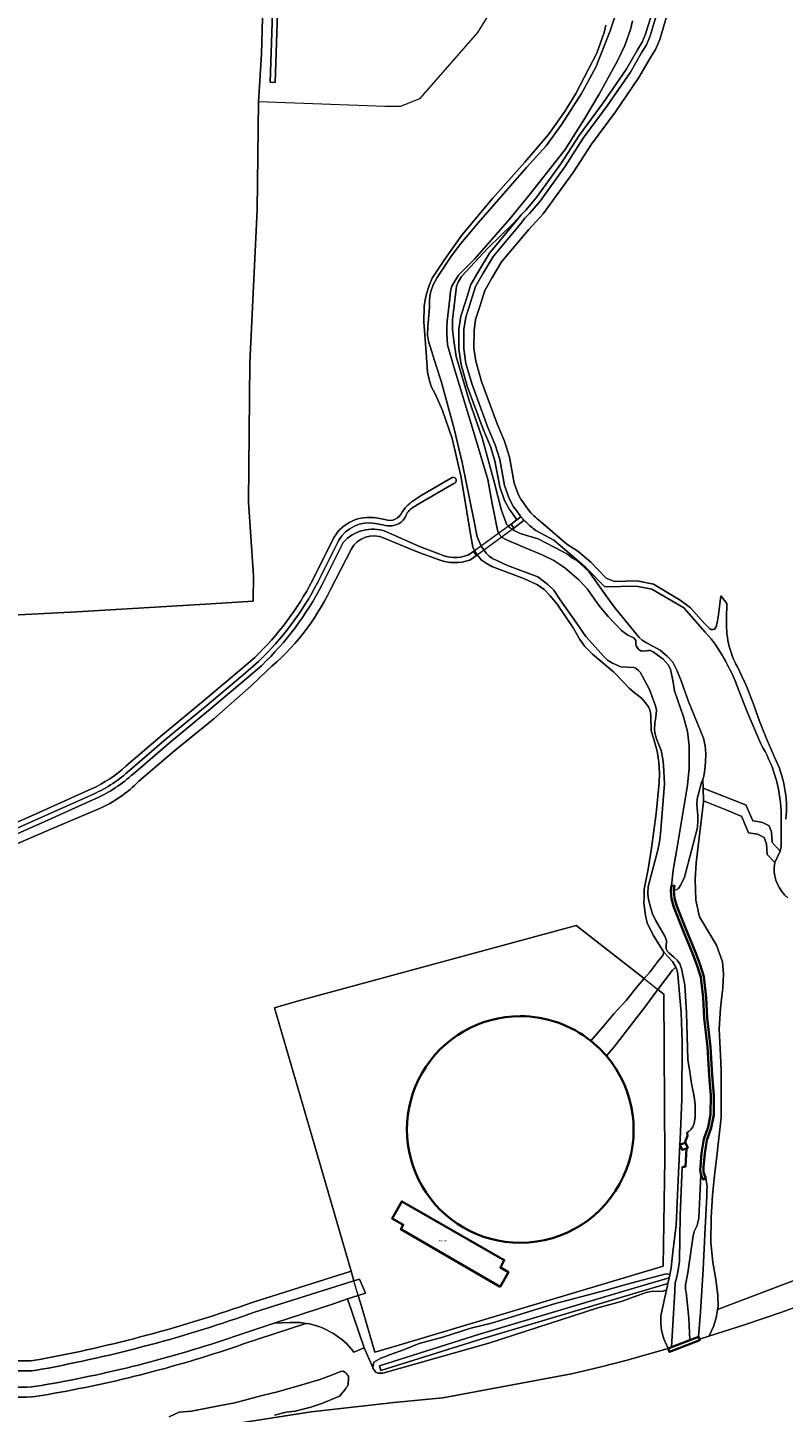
# Model space of a CAD drawing. Header units: metres. Extents: x 197700 to 204338, y 317132 to 325229.
# Tile 470 of 656: x 201808 to 201959, y 318918 to 319194. Entities that reach past the tile are written whole.
import ezdxf
from ezdxf.enums import TextEntityAlignment as Align

# ---------------------------------------------------------------- set-up
doc = ezdxf.new("R2010")
doc.units = ezdxf.units.M
for name, color, linetype, lineweight in [('B-WE-GK-KADEMUUR-G', 150, 'Continuous', 35), ('B-WE-GK-KADEMUUR-GV', 150, 'Continuous', 35), ('B-WE-GR-BOS_LOOF-GV', 40, 'Continuous', 13), ('B-WE-GR-BOUWLAND-GV', 80, 'Continuous', 13), ('B-WE-GR-GRAS-GV', 60, 'Continuous', 13), ('B-WE-IE-TERREINAFSCHEIDING_KUNSTMATIG_HEKWERK-G', 20, 'IE-TERREINAFSCHEIDING-KUNSTMATIG', 18), ('B-WE-KW-KUNSTWERK_DEK-GV', 170, 'Continuous', 18), ('B-WE-OG-BEBOUWING-GV', 7, 'Continuous', 35), ('B-WE-OG-BEBOUWING-T18', 10, 'Continuous', 18), ('B-WE-OG-BEBOUWING_BASSIN-GV', 7, 'Continuous', 35), ('B-WE-OG-TERREIN_CULTUURSCHEIDING-GV', 7, 'Continuous', 18), ('B-WE-OG-WATER-GV', 130, 'Continuous', 18), ('B-WE-OG-WATER_GREPPEL-GV', 160, 'Continuous', 18), ('B-WE-OG-WATER_SLOOT-GV', 120, 'Continuous', 18), ('B-WE-VH-ONVERHARD-GV', 252, 'Continuous', 18), ('B-WE-VH-VERHARDING_ASFALT-GV', 252, 'Continuous', 18), ('B-WE-VH-VERHARDING_FUNDERING_ZAND-GV', 7, 'Continuous', 18), ('B-WE-VH-VERHARDING_OPEN-GV', 252, 'Continuous', 18)]:
    doc.layers.add(name, color=color, linetype=linetype, lineweight=lineweight)
doc.styles.add('NLCS-ISO-M200-T18', font='NLCS-ISO.ttf', dxfattribs={"height": 0.36})
doc.linetypes.add('IE-TERREINAFSCHEIDING-KUNSTMATIG', pattern='A,4,[82,NLCS.SHX,S=0.75,R=90,X=0,Y=0],4,-2', length=10)

msp = doc.modelspace()

# ---------------------------------------------------------------- linework, layer by layer
at = {"layer": 'B-WE-GK-KADEMUUR-G'}
for points in [[(201938.489, 318966.667), (201939.17, 318966.785), (201939.412, 318970.393), (201939.635, 318970.514), (201939.206, 318971.533), (201939.147, 318971.673), (201939.584, 318972.921), (201939.498, 318973.553)], [(201939.412, 318970.393), (201938.541, 318970.103), (201938.076, 318971.183), (201939.206, 318971.533)]]:
    msp.add_lwpolyline(points, dxfattribs=at)
at = {"layer": 'B-WE-GK-KADEMUUR-GV'}
for points in [[(201943.228, 318964.514), (201943.011, 318964.931), (201942.868, 318965.334), (201942.782, 318965.753), (201942.756, 318966.181), (201942.794, 318966.651), (201943.01, 318969.4), (201943.451, 318972.069), (201944.276, 318974.466), (201944.804, 318977.062), (201944.815, 318981.021), (201944.51, 318984.895), (201944.161, 318990.65), (201943.508, 318996.383), (201943.314, 319000.48), (201942.831, 319004.635), (201942.002, 319007.185), (201941.097, 319009.632), (201939.232, 319014.146), (201937.438, 319018.639), (201937.014, 319020.227), (201936.872, 319021.829), (201936.992, 319022.674), (201936.376, 319022.762), (201936.246, 319021.846), (201936.399, 319020.118), (201936.847, 319018.443), (201938.656, 319013.912), (201940.518, 319009.406), (201941.414, 319006.981), (201942.22, 319004.502), (201942.694, 319000.429), (201942.888, 318996.333), (201943.541, 318990.596), (201943.889, 318984.851), (201944.193, 318980.998), (201944.182, 318977.125), (201943.674, 318974.63), (201943.228, 318973.332), (201942.846, 318972.222), (201942.392, 318969.475), (201942.174, 318966.7), (201942.133, 318966.187), (201942.164, 318965.672), (201942.264, 318965.181), (201942.267, 318965.167), (201942.439, 318964.682), (201942.677, 318964.226)], [(201941.943, 318932.414), (201941.762, 318932.884), (201940.036, 318932.218), (201936.362, 318930.801), (201935.713, 318930.55), (201935.725, 318930.52), (201935.974, 318929.874), (201942.023, 318932.208)]]:
    msp.add_lwpolyline(points, close=True, dxfattribs=at)
at = {"layer": 'B-WE-GR-BOS_LOOF-GV'}
for points in [[(201856.518, 319182.76), (201857.828, 319222.337), (201859.395, 319264.612), (201859.681, 319282.803), (201859.297, 319286.308), (201860.291, 319286.416), (201860.681, 319282.849), (201860.395, 319264.586), (201858.828, 319222.301), (201857.518, 319182.726)], [(201902.2, 319102.145), (201901.248, 319107.367), (201900.35, 319110.201), (201898.905, 319113.642), (201895.739, 319122.211), (201894.512, 319126.541), (201894.041, 319129.552), (201894.093, 319133.545), (201894.45, 319136.179), (201895.438, 319139.211), (201896.466, 319142.479), (201898.038, 319145.219), (201900.137, 319148.72), (201905.61, 319155.253), (201906.456, 319156.32), (201904.935, 319154.694), (201899.828, 319149.696), (201894.573, 319144.049), (201893.91, 319142.954), (201893.607, 319142.135), (201893.463, 319140.994), (201892.791, 319135.457), (201892.811, 319133.462), (201893.052, 319131.314), (201893.562, 319128.133), (201896.069, 319119.53), (201898.721, 319111.914), (201901.099, 319103.155), (201902.541, 319097.444), (201903.152, 319095.844), (201903.578, 319094.734), (201903.948, 319094.31), (201904.492, 319094.701), (201905.633, 319095.586), (201904.723, 319096.876), (201904.125, 319097.664), (201903.139, 319099.462)], [(201945.332, 319010.843), (201941.973, 319016.52), (201941.245, 319019.831), (201941.076, 319023.968), (201941.298, 319027.253), (201942.794, 319039.406), (201942.786, 319039.606), (201942.69, 319042.136), (201942.623, 319043.893), (201942.396, 319043.262), (201941.508, 319040.015), (201941.454, 319038.991), (201941.487, 319038.175), (201941.644, 319036.713), (201941.655, 319035.638), (201941.59, 319034.342), (201940.365, 319029.758), (201938.962, 319024.429), (201938.262, 319022.87), (201937.785, 319022.15), (201937.335, 319021.904), (201936.872, 319021.829), (201937.014, 319020.227), (201937.438, 319018.639), (201939.232, 319014.146), (201941.097, 319009.632), (201942.002, 319007.185), (201942.831, 319004.635), (201943.314, 319000.48), (201943.508, 318996.383), (201944.161, 318990.65), (201944.51, 318984.895), (201944.815, 318981.021), (201944.804, 318977.062), (201944.276, 318974.466), (201943.451, 318972.069), (201943.01, 318969.4), (201942.794, 318966.651), (201942.756, 318966.181), (201942.782, 318965.753), (201942.868, 318965.334), (201943.011, 318964.931), (201943.228, 318964.514), (201943.485, 318962.742), (201943.453, 318961.925), (201943.453, 318960.898), (201943.122, 318954.578), (201942.709, 318946.343), (201942.158, 318937.794), (201941.762, 318932.884), (201941.943, 318932.414), (201943.856, 318933.024), (201943.885, 318933.077), (201944.742, 318934.947), (201945.258, 318936.643), (201945.563, 318938.284), (201945.678, 318938.9), (201945.621, 318941.188), (201945.206, 318944.285), (201944.638, 318947.738), (201944.24, 318951.673), (201944.303, 318956.635), (201944.545, 318961.072), (201944.932, 318965), (201945.41, 318968.828), (201946.251, 318976.525), (201946.27, 318985.975), (201946.268, 318986.032), (201946.164, 318988.924), (201945.885, 318994.203), (201946.135, 318998.353), (201946.413, 319000.723), (201946.599, 319002.312), (201946.769, 319005.124), (201946.524, 319007.545)]]:
    msp.add_lwpolyline(points, close=True, dxfattribs=at)
for points in [[(201855.524, 319214.957), (201854.767, 319188.333), (201854.222, 319178.845), (201853.907, 319157.303), (201852.452, 319126.876), (201852.187, 319099.094), (201853.197, 319084.457), (201853.103, 319079.365), (201843.673, 319078.799), (201818.023, 319077.291), (201803.878, 319076.536), (201791.43, 319075.876), (201785.301, 319074.273), (201779.406, 319070.806), (201784.769, 319065.915), (201787.383, 319060.688), (201792.366, 319045.201), (201791.878, 319042.327), (201789.662, 319040.825), (201748.761, 319026.283), (201747.173, 319025.718)], [(201932.59, 319196.832), (201931.241, 319192.307), (201930.528, 319190.701), (201929.608, 319189.219), (201927.356, 319185.288), (201922.784, 319178.625), (201918.015, 319172.153), (201914.353, 319166.483), (201909.445, 319159.699), (201907.37, 319157.296), (201906.456, 319156.32), (201905.61, 319155.253), (201900.137, 319148.72), (201898.038, 319145.219), (201896.466, 319142.479), (201895.438, 319139.211), (201894.45, 319136.179), (201894.093, 319133.545), (201894.041, 319129.552), (201894.512, 319126.541), (201895.739, 319122.211), (201898.905, 319113.642), (201900.35, 319110.201), (201901.248, 319107.367)], [(201901.248, 319107.367), (201902.2, 319102.145), (201903.139, 319099.462), (201904.125, 319097.664), (201904.723, 319096.876), (201905.633, 319095.586), (201906.436, 319096.21), (201905.53, 319097.467), (201904.966, 319098.21), (201904.056, 319099.87), (201903.17, 319102.401), (201902.22, 319107.609), (201901.29, 319110.546), (201899.835, 319114.009), (201896.691, 319122.521), (201895.491, 319126.755), (201895.042, 319129.623), (201895.092, 319133.471), (201895.429, 319135.955), (201896.39, 319138.906), (201897.387, 319142.075), (201898.901, 319144.713), (201900.954, 319148.138), (201906.385, 319154.621), (201907.214, 319155.666), (201908.114, 319156.627), (201910.23, 319159.078), (201915.179, 319165.918), (201918.838, 319171.585), (201923.599, 319178.045), (201928.204, 319184.756), (201930.467, 319188.707), (201931.414, 319190.232), (201932.181, 319191.96), (201933.573, 319196.63)], [(201935.54, 319196.226), (201934.061, 319191.266), (201933.186, 319189.295), (201932.185, 319187.682), (201929.899, 319183.691), (201925.229, 319176.886), (201920.485, 319170.448), (201916.83, 319164.789), (201910.844, 319156.515), (201907.982, 319153.413), (201902.588, 319146.975), (201900.626, 319143.701), (201899.23, 319141.268), (201898.295, 319138.296), (201897.386, 319135.507), (201897.09, 319133.323), (201897.044, 319129.766), (201897.448, 319127.184), (201898.594, 319123.141), (201901.696, 319114.743), (201903.169, 319111.237), (201904.165, 319108.092), (201905.109, 319102.914), (201905.889, 319100.687), (201906.434, 319099.693), (201907.85, 319097.637)], [(201895.831, 319088.54), (201896.987, 319089.3), (201897.176, 319089.436), (201896.878, 319090.17), (201896.235, 319093.549), (201895.154, 319100.424), (201894.46, 319104.378), (201892.706, 319111.798), (201890.833, 319117.353), (201889.408, 319120.563), (201888.622, 319122.017), (201888.242, 319123.28), (201887.856, 319124.992), (201887.53, 319128.938), (201887.114, 319135.002), (201887.152, 319138.134), (201887.363, 319139.407), (201887.616, 319140.607), (201888.13, 319142.247), (201888.737, 319143.715), (201891.256, 319147.54), (201894.653, 319152.259), (201900.764, 319159.618), (201907.176, 319166.808), (201911.888, 319172.335), (201915.136, 319176.938), (201917.323, 319180.528), (201921.54, 319188.526), (201922.985, 319192.627), (201923.339, 319194.093)], [(201885.373, 319099.618), (201886.591, 319100.457), (201892.763, 319104.046)], [(201893.066, 319102.84), (201885.613, 319098.48)], [(201877.623, 319095.969), (201879.326, 319095.652)], [(201878.94, 319094.622), (201877.434, 319094.885)], [(201879.562, 319093.257), (201886.208, 319090.296), (201890.267, 319088.762)], [(201907.05, 319095.522), (201905.007, 319093.936), (201904.699, 319093.71), (201905.206, 319093.396)], [(201905.206, 319093.396), (201905.34, 319093.313), (201906.171, 319092.968), (201906.498, 319092.832), (201909.889, 319091.777), (201914.57, 319089.322), (201915.716, 319088.724), (201916.688, 319087.977), (201917.586, 319087.427), (201919.926, 319085.282), (201924.024, 319079.532), (201925.153, 319077.989), (201926.7, 319076.139), (201929.986, 319072.176), (201930.541, 319071.62), (201931.41, 319071.069), (201934.117, 319069.609), (201935.607, 319068.356), (201936.633, 319067.241), (201937.392, 319065.808), (201938.246, 319063.726), (201938.805, 319062.177), (201939.81, 319059.393), (201942.763, 319052.125), (201943.089, 319050.587), (201943.26, 319048.995), (201943.134, 319047.31), (201943.019, 319045.845), (201942.85, 319044.523), (201942.623, 319043.893), (201942.69, 319042.136), (201948.918, 319039.71), (201950.786, 319038.982), (201951.203, 319038.819), (201952.553, 319035.65), (201953.535, 319035.474), (201954.517, 319035.298), (201955.852, 319034.651), (201956.309, 319033.39), (201956.446, 319031.461), (201956.457, 319031.303), (201958.005, 319029.626), (201958.24, 319030.538), (201958.226, 319031.911), (201958.21, 319037.502)], [(201944.316, 319071.88), (201943.117, 319073.24), (201938.827, 319078.039), (201932.458, 319081.814), (201929.445, 319082.396), (201923.132, 319082.224), (201919.346, 319086.123), (201916.904, 319088.202), (201912.96, 319091.54), (201909.4, 319093.47)], [(201910.313, 319095.28), (201915.532, 319090.75), (201917.749, 319089.352), (201920.321, 319087.163), (201923.394, 319083.998), (201925.031, 319083.288), (201929.528, 319083.411), (201932.804, 319082.778), (201938.152, 319079.565), (201940.16, 319078.065), (201942.98, 319074.931), (201944.031, 319073.86)], [(201864.941, 319083.53), (201869.213, 319092.071)], [(201870.162, 319091.515), (201865.925, 319083.037)], [(201866.82, 319082.59), (201871.057, 319091.068)], [(201889.977, 319087.671), (201885.768, 319089.218), (201879.178, 319091.973)], [(201852.926, 318939.702), (201872.633, 318945.943), (201864.79, 318972.898), (201857.377, 318998.371), (201862.178, 318999.768), (201917.409, 319014.77), (201930.94, 319004.212), (201932.054, 319005.496), (201933.846, 319007.856), (201934.669, 319008.828), (201934.854, 319009.488), (201932.653, 319012.978), (201931.571, 319015.338), (201931.198, 319016.805), (201930.878, 319019.315), (201930.927, 319020.487), (201930.981, 319022.007), (201931.77, 319026.033), (201932.398, 319030.196), (201933.366, 319037.125), (201933.94, 319043.233), (201934.025, 319045.122), (201933.9, 319047.297), (201933.545, 319049.493), (201932.817, 319052.099), (201932.365, 319053.557), (201932.301, 319056.585), (201932.119, 319057.516), (201931.846, 319058.365), (201931.17, 319059.199), (201930.506, 319060.01), (201929.786, 319060.59), (201929.044, 319061.158), (201927.975, 319062.092), (201926.941, 319063.095), (201924.835, 319065.297), (201920.667, 319068.86), (201919.167, 319070.377), (201918.129, 319071.76), (201916.839, 319074.084), (201913.616, 319078.785), (201912.241, 319080.441), (201911.066, 319081.696), (201909.709, 319082.673), (201907.142, 319083.811), (201900.646, 319086.315), (201899.534, 319086.984), (201898.526, 319087.63), (201898.356, 319087.843), (201897.745, 319088.606), (201897.58, 319088.485), (201896.264, 319087.581)], [(201872.655, 319089.708), (201868.507, 319081.698)], [(201945.339, 319074.646), (201945.489, 319075.13), (201945.709, 319076.183), (201946.196, 319080.431), (201947.392, 319078.95), (201947.373, 319075.945)], [(201827.867, 319046.571), (201835.105, 319052.796), (201842.862, 319059.208), (201850.345, 319065.494), (201853.431, 319068.166)], [(201854.18, 319067.361), (201854.165, 319067.346), (201851.059, 319064.657), (201843.566, 319058.363), (201835.814, 319051.955), (201828.612, 319045.761)], [(201829.289, 319045.025), (201836.459, 319051.19), (201844.206, 319057.595), (201851.708, 319063.896), (201854.836, 319066.604)], [(201855.887, 319065.611), (201852.726, 319062.504), (201845.317, 319055.954), (201837.512, 319049.661), (201830.391, 319043.56)], [(201949.525, 319066.306), (201951.303, 319062.448), (201952.746, 319058.897), (201953.923, 319055.523), (201955.21, 319052.143), (201956.914, 319048.332)], [(201954.151, 319050.972), (201951.456, 319057.359), (201949.353, 319062.778)], [(201776.585, 319021.057), (201776.65, 319021.09), (201784.925, 319025.639), (201793.475, 319029.459), (201800.89, 319033.021), (201810.773, 319037.455), (201820.932, 319041.987)], [(201821.381, 319040.982), (201811.223, 319036.451), (201801.354, 319032.023), (201793.937, 319028.46), (201785.416, 319024.653), (201777.115, 319020.092)], [(201777.597, 319019.216), (201785.861, 319023.757), (201794.358, 319027.553), (201801.775, 319031.116), (201811.631, 319035.538), (201821.788, 319040.069)], [(201822.422, 319038.055), (201812.366, 319033.79), (201802.353, 319029.447), (201795.008, 319026.399), (201786.677, 319022.134), (201778.329, 319017.799)], [(201956.831, 319026.332), (201956.961, 319027.319), (201955.452, 319028.956), (201955.3, 319031.047), (201954.843, 319032.308), (201953.508, 319032.955), (201951.741, 319033.272), (201951.276, 319034.364), (201950.35, 319036.538), (201950.058, 319036.656), (201948.199, 319037.41), (201947.055, 319037.874), (201942.786, 319039.606), (201942.794, 319039.406), (201941.298, 319027.253), (201941.076, 319023.968), (201941.245, 319019.831), (201941.973, 319016.52)], [(201941.973, 319016.52), (201945.332, 319010.843), (201946.524, 319007.545), (201946.769, 319005.124), (201946.599, 319002.312), (201946.413, 319000.723), (201946.135, 318998.353), (201945.885, 318994.203), (201946.164, 318988.924), (201946.268, 318986.032), (201946.27, 318985.975), (201946.251, 318976.525), (201945.41, 318968.828), (201944.932, 318965), (201944.545, 318961.072), (201944.303, 318956.635), (201944.24, 318951.673), (201944.638, 318947.738), (201945.206, 318944.285), (201945.621, 318941.188), (201945.678, 318938.9), (201945.563, 318938.284), (201950.824, 318940.286), (201974.085, 318949.138)], [(201974.085, 318949.138), (201950.824, 318940.286), (201945.563, 318938.284), (201945.258, 318936.643), (201944.742, 318934.947), (201943.885, 318933.077), (201943.856, 318933.024), (201950.913, 318935.251), (201958.339, 318937.811), (201964.885, 318940.198)], [(201878.774, 318919.51), (201880.043, 318919.653), (201880.496, 318919.699), (201888.763, 318920.512), (201890.868, 318920.719), (201916.494, 318925.482), (201922.118, 318926.816), (201927.854, 318928.284), (201928.244, 318928.395), (201931.279, 318929.257), (201935.725, 318930.52), (201935.713, 318930.55), (201934.876, 318932.437), (201934.406, 318934.104), (201934.262, 318935.605), (201934.287, 318937.017), (201935.392, 318942.251), (201935.052, 318942.086), (201934.679, 318941.993), (201934.192, 318941.876), (201932.7, 318941.953), (201931.323, 318941.685), (201926.379, 318939.922), (201921.762, 318938.623), (201900.036, 318931.611), (201878.928, 318925.623), (201878.476, 318925.638), (201878.083, 318925.639), (201877.602, 318925.768), (201877.188, 318926.247), (201877.133, 318926.332), (201876.935, 318926.638), (201876.95, 318926.744), (201875.192, 318930.7), (201873.172, 318929.824)], [(201964.885, 318940.198), (201958.339, 318937.811), (201950.913, 318935.251), (201943.856, 318933.024), (201941.943, 318932.414), (201942.023, 318932.208), (201935.974, 318929.874), (201935.725, 318930.52), (201931.279, 318929.257), (201928.244, 318928.395), (201927.854, 318928.284), (201922.118, 318926.816), (201916.494, 318925.482), (201890.868, 318920.719), (201888.763, 318920.512), (201880.496, 318919.699), (201880.043, 318919.653), (201878.774, 318919.51), (201864.664, 318917.914), (201849.433, 318915.562)], [(201863.635, 318935.554), (201851.203, 318931.442)], [(201836.384, 318916.936), (201838.407, 318917.837), (201840.846, 318918.07), (201846.598, 318919.16), (201849.447, 318919.701), (201854.947, 318921.16), (201858.003, 318921.881), (201863.299, 318923.441), (201866.423, 318924.384), (201868.906, 318925.293), (201870.542, 318925.974), (201871.067, 318925.995), (201871.358, 318925.8), (201871.551, 318925.653), (201871.791, 318925.466), (201871.861, 318925.312), (201871.97, 318925.149), (201872.099, 318924.967), (201872.113, 318924.785), (201872.021, 318923.392), (201871.92, 318923.072), (201871.682, 318922.809), (201871.541, 318922.567), (201871.451, 318922.36), (201870.302, 318921.023), (201866.809, 318919.608), (201864.626, 318918.883), (201863.262, 318918.525), (201861.475, 318918.068), (201859.677, 318917.876), (201857.368, 318917.279)], [(201849.433, 318915.562), (201864.664, 318917.914), (201878.774, 318919.51)]]:
    msp.add_lwpolyline(points, dxfattribs=at)
for points in [[(201892.763, 319104.046, -1.036087), (201893.066, 319102.84)], [(201882.844, 319097.25, -0.1210912), (201885.373, 319099.618)], [(201869.213, 319092.071, -0.3132508), (201877.623, 319095.969)], [(201879.326, 319095.652, 0.4139828), (201882.844, 319097.25)], [(201883.756, 319096.982, -0.1489443), (201882.583, 319095.143)], [(201885.613, 319098.48, 0.0922888), (201883.756, 319096.982)], [(201907.85, 319097.637, 0.060137), (201910.313, 319095.28)], [(201877.434, 319094.885, 0.3133949), (201870.162, 319091.515)], [(201871.057, 319091.068, -0.3134328), (201879.562, 319093.257)], [(201882.583, 319095.143, -0.2557071), (201878.94, 319094.622)], [(201907.435, 319095.128, -0.0089109), (201907.05, 319095.522)], [(201909.4, 319093.47, -0.0398994), (201907.435, 319095.128)], [(201879.178, 319091.973, 0.3910518), (201872.655, 319089.708)], [(201896.264, 319087.581, -0.1791109), (201889.977, 319087.671)], [(201890.267, 319088.762, 0.194858), (201895.831, 319088.54)], [(201853.431, 319068.166, 0.0813452), (201864.941, 319083.53)], [(201865.925, 319083.037, -0.0815814), (201854.18, 319067.361)], [(201854.836, 319066.604, 0.081785), (201866.82, 319082.59)], [(201868.507, 319081.698, -0.10853), (201855.887, 319065.611)], [(201944.031, 319073.86, 0.6239656), (201945.339, 319074.646)], [(201947.373, 319075.945, 0.1452529), (201949.525, 319066.306)], [(201949.353, 319062.778, 0.0622294), (201944.316, 319071.88)], [(201958.21, 319037.502, 0.1268544), (201954.151, 319050.972)], [(201820.932, 319041.987, 0.0799383), (201827.867, 319046.571)], [(201956.914, 319048.332, -0.1390868), (201959.173, 319035.943)], [(201828.612, 319045.761, -0.0799661), (201821.381, 319040.982)], [(201821.788, 319040.069, 0.0800278), (201829.289, 319045.025)], [(201830.391, 319043.56, -0.1011746), (201822.422, 319038.055)], [(201959.544, 319020.334, -0.2303017), (201956.831, 319026.332)], [(201810.612, 318928.362, 0.0396577), (201852.926, 318939.702)], [(201873.172, 318929.824, 0.1928168), (201863.635, 318935.554)], [(201797.703, 318931.736, 0.2324888), (201810.612, 318928.362)], [(201851.203, 318931.442, -0.0411987), (201812.317, 318921.401)], [(201812.317, 318921.401, -0.1308625), (201798.753, 318922.132)]]:
    msp.add_lwpolyline(points, format="xyb", dxfattribs=at)
at = {"layer": 'B-WE-GR-BOUWLAND-GV'}
for points in [[(201854.222, 319178.845), (201854.767, 319188.333), (201855.524, 319214.957), (201856.675, 319251.328), (201857.527, 319283.877), (201855.693, 319288.596), (201855.686, 319288.711), (201855.596, 319288.711), (201842.79, 319287.501), (201826.814, 319285.792), (201789.761, 319281.851), (201786.012, 319281.508)], [(201760.688, 319200.259), (201757.859, 319181.964), (201755.596, 319170.837), (201751.73, 319158.012), (201747.392, 319141.886), (201745.223, 319127.93), (201745.411, 319118.217), (201745.883, 319113.219), (201746.732, 319099.074), (201745.6, 319061.825), (201778.888, 319070.501), (201779.406, 319070.806), (201785.301, 319074.273), (201791.43, 319075.876), (201803.878, 319076.536), (201818.023, 319077.291), (201843.673, 319078.799), (201853.103, 319079.365), (201853.197, 319084.457), (201852.187, 319099.094), (201852.452, 319126.876), (201853.907, 319157.303), (201854.222, 319178.845)]]:
    msp.add_lwpolyline(points, dxfattribs=at)
at = {"layer": 'B-WE-GR-GRAS-GV'}
for points in [[(201904.699, 319093.71), (201905.007, 319093.936), (201904.492, 319094.701), (201903.948, 319094.31), (201904.151, 319094.078), (201904.207, 319094.014)], [(201897.58, 319088.485), (201897.745, 319088.606), (201897.722, 319088.635), (201897.185, 319089.413), (201897.176, 319089.436), (201896.987, 319089.3)]]:
    msp.add_lwpolyline(points, close=True, dxfattribs=at)
at = {"layer": 'B-WE-IE-TERREINAFSCHEIDING_KUNSTMATIG_HEKWERK-G'}
for points in [[(201926.276, 319298.999), (201926.946, 319279.735), (201927.885, 319251.667), (201917.721, 319241.238), (201913.141, 319235.828), (201910.962, 319229.773), (201908.684, 319221.424), (201906.316, 319211.816), (201904.453, 319204.545), (201901.254, 319198.206), (201897.752, 319192.663), (201886.265, 319179.461), (201882.435, 319177.888), (201879.405, 319177.894), (201854.222, 319178.845)], [(201854.222, 319178.845), (201854.767, 319188.333), (201855.524, 319214.957), (201856.675, 319251.328), (201857.527, 319283.877), (201855.693, 319288.596), (201855.686, 319288.711)], [(201872.633, 318945.943), (201864.79, 318972.898), (201857.377, 318998.371), (201862.178, 318999.768), (201917.409, 319014.77), (201930.94, 319004.212)], [(201933.7, 319002.059), (201934.872, 319001.145), (201935.068, 318968.312), (201934.733, 318946.936), (201882.122, 318931.23), (201877.321, 318929.834), (201874.601, 318939.18)], [(201930.94, 319004.212), (201933.7, 319002.059)], [(201873.192, 318944.022), (201872.633, 318945.943)], [(201874.042, 318941.102), (201873.192, 318944.022)], [(201874.601, 318939.18), (201874.042, 318941.102)]]:
    msp.add_lwpolyline(points, dxfattribs=at)
at = {"layer": 'B-WE-KW-KUNSTWERK_DEK-GV'}
msp.add_lwpolyline([(201896.987, 319089.3), (201897.58, 319088.485), (201897.745, 319088.606), (201904.699, 319093.71), (201905.007, 319093.936), (201904.492, 319094.701), (201903.948, 319094.31), (201897.176, 319089.436)], close=True, dxfattribs=at)
at = {"layer": 'B-WE-OG-BEBOUWING-GV'}
msp.add_lwpolyline([(201903.972, 318945.743), (201902.333, 318946.706), (201903.098, 318948.148), (201885.198, 318958.436), (201882.709, 318959.825), (201880.778, 318956.465), (201882.996, 318955.182), (201882.505, 318954.321), (201902.275, 318942.825)], close=True, dxfattribs=at)
at = {"layer": 'B-WE-OG-BEBOUWING_BASSIN-GV'}
for points in [[(201906.296, 318996.729, 1.0000443), (201906.296, 318951.603)], [(201920.369, 318991.802, 0.1698977), (201906.296, 318996.729)], [(201906.296, 318951.603, 0.640297), (201923.446, 318988.827)]]:
    msp.add_lwpolyline(points, format="xyb", dxfattribs=at)
msp.add_lwpolyline([(201923.446, 318988.827), (201921.978, 318990.387), (201920.369, 318991.802)], dxfattribs=at)
at = {"layer": 'B-WE-OG-TERREIN_CULTUURSCHEIDING-GV'}
for points in [[(201920.369, 318991.802), (201922.904, 318994.821), (201924.893, 318997.167), (201927.344, 318999.834), (201929.715, 319002.8), (201930.94, 319004.212), (201917.409, 319014.77), (201862.178, 318999.768), (201857.377, 318998.371), (201864.79, 318972.898), (201872.633, 318945.943), (201873.192, 318944.022), (201874.31, 318944.376), (201875.492, 318941.581), (201874.042, 318941.102), (201874.601, 318939.18), (201877.321, 318929.834), (201882.122, 318931.23), (201934.733, 318946.936), (201935.068, 318968.312), (201934.872, 319001.145), (201933.7, 319002.059)], [(201933.7, 319002.059), (201931.097, 318998.559), (201924.985, 318990.632), (201923.446, 318988.827)], [(201853.595, 318937.817), (201873.192, 318944.022), (201872.633, 318945.943), (201852.926, 318939.702)], [(201860.471, 318935.724), (201857.283, 318935.559), (201850.56, 318933.336)], [(201851.203, 318931.442), (201863.635, 318935.554)]]:
    msp.add_lwpolyline(points, dxfattribs=at)
for points in [[(201937.269, 319006.48), (201937.19, 319006.458), (201936.564, 319005.911), (201933.7, 319002.059), (201934.872, 319001.145), (201935.068, 318968.312), (201934.733, 318946.936), (201882.122, 318931.23), (201877.321, 318929.834), (201874.601, 318939.18), (201874.042, 318941.102), (201871.932, 318940.404), (201875.192, 318930.7), (201876.95, 318926.744), (201877.019, 318927.234), (201877.163, 318927.796), (201877.583, 318928.074), (201878.536, 318928.626), (201879.478, 318928.932), (201880.282, 318929.254), (201883.276, 318930.347), (201886.199, 318931.505), (201890.865, 318932.807), (201896.459, 318934.563), (201900.541, 318935.605), (201913.3, 318939.504), (201923.373, 318942.185), (201927.283, 318943.301), (201935.314, 318945.381), (201935.755, 318945.334), (201936.051, 318945.229), (201936.357, 318946.584), (201936.689, 318949.696), (201937.297, 318955.077), (201937.727, 318964.097), (201938.076, 318971.183), (201938.127, 318972.209), (201938.471, 318980.126), (201938.485, 318991.638), (201938.313, 318997.45), (201937.817, 319003.467), (201937.64, 319005.078), (201937.422, 319006.215)], [(201882.709, 318959.825), (201885.198, 318958.436), (201903.098, 318948.148), (201902.333, 318946.706), (201903.972, 318945.743), (201902.275, 318942.825), (201882.505, 318954.321), (201882.996, 318955.182), (201880.778, 318956.465)]]:
    msp.add_lwpolyline(points, close=True, dxfattribs=at)
for points in [[(201906.296, 318951.603, -1.0000443), (201906.296, 318996.729)], [(201906.296, 318996.729, -0.1698977), (201920.369, 318991.802)], [(201923.446, 318988.827, -0.640297), (201906.296, 318951.603)], [(201852.926, 318939.702, -0.0396577), (201810.612, 318928.362)], [(201811.012, 318926.402, 0.0396416), (201853.595, 318937.817)], [(201850.56, 318933.336, -0.041254), (201811.942, 318923.366)], [(201863.635, 318935.554, 0.0530124), (201860.471, 318935.724)], [(201810.612, 318928.362, -0.2324888), (201797.703, 318931.736)], [(201812.317, 318921.401, 0.0411987), (201851.203, 318931.442)], [(201796.396, 318930.222, 0.2324499), (201811.012, 318926.402)], [(201811.942, 318923.366, -0.1609903), (201796.723, 318925.068)], [(201798.753, 318922.132, 0.1308625), (201812.317, 318921.401)]]:
    msp.add_lwpolyline(points, format="xyb", dxfattribs=at)
at = {"layer": 'B-WE-OG-WATER-GV'}
msp.add_lwpolyline([(201925.127, 319195.804), (201924.188, 319192.988), (201921.306, 319185.73), (201918.497, 319180.526), (201914.544, 319174.423), (201911.422, 319170.115), (201907.545, 319165.787), (201897.999, 319154.823), (201894.478, 319150.658), (201892.609, 319148.19), (201889.738, 319143.885), (201888.945, 319142.394), (201888.481, 319141.092), (201888.278, 319140.176), (201888.196, 319139.09), (201888.194, 319137.951), (201887.914, 319134.042), (201887.851, 319132.386), (201888.008, 319131.183), (201889.553, 319126.233), (201890.549, 319123.184), (201893.131, 319113.715), (201894.759, 319107.031), (201897.068, 319095.614), (201897.738, 319092.177), (201898.497, 319090.318), (201899.483, 319088.95), (201900.087, 319088.358), (201900.743, 319087.918), (201903.719, 319086.475), (201909.8, 319084.223), (201911.751, 319082.743), (201912.963, 319081.576), (201914.221, 319079.687), (201917.398, 319075.15), (201919.334, 319072.376), (201922.961, 319068.306), (201923.655, 319067.644), (201924.669, 319067.02), (201925.691, 319066.611), (201926.309, 319066.331), (201928.885, 319066.163), (201929.392, 319065.967), (201929.801, 319065.613), (201930.133, 319065.237), (201930.564, 319064.553), (201931.985, 319061.824), (201933.185, 319058.519), (201933.39, 319057.665), (201933.296, 319056.263), (201933.076, 319055.083), (201933.043, 319053.878), (201933.067, 319053.191), (201933.419, 319051.945), (201934.307, 319049.643), (201934.69, 319047.915), (201934.817, 319046.739), (201934.969, 319043.019), (201934.219, 319033.053), (201934.021, 319031.427), (201933.707, 319029.8), (201931.725, 319022.571), (201931.693, 319021.232), (201931.72, 319020.34), (201931.999, 319019.147), (201932.608, 319017.092), (201933.226, 319015.832), (201935.086, 319012.638), (201935.37, 319011.826), (201935.376, 319011.467), (201935.315, 319010.878), (201935.339, 319010.16), (201935.6, 319009.613), (201935.869, 319009.343), (201936.866, 319008.485), (201937.548, 319007.886), (201938.039, 319007.188), (201938.426, 319005.978), (201938.669, 319004.892), (201939.027, 319002.879), (201939.349, 318997.394), (201939.62, 318988.136), (201940.053, 318985.648), (201940.406, 318983.294), (201940.906, 318980.739), (201941.09, 318979.1), (201941.098, 318976.585), (201940.891, 318975.383), (201940.664, 318974.696), (201940.296, 318974.208), (201939.918, 318973.854), (201939.498, 318973.553), (201939.584, 318972.921), (201939.147, 318971.673), (201939.206, 318971.533), (201939.635, 318970.514), (201939.412, 318970.393), (201939.17, 318966.785), (201938.489, 318966.667), (201938.092, 318957.049), (201937.985, 318947.928), (201937.726, 318946.15), (201937.376, 318944.54), (201937.135, 318943.619), (201937.026, 318941.949), (201936.362, 318930.801), (201940.036, 318932.218), (201939.835, 318936.605), (201939.332, 318941.73), (201939.214, 318942.321), (201939.18, 318943.237), (201939.66, 318945.6), (201940.362, 318950.698), (201940.717, 318952.987), (201940.936, 318953.844), (201941.178, 318954.406), (201941.526, 318955.041), (201941.855, 318956.502), (201941.994, 318959.426), (201942.264, 318965.181), (201942.164, 318965.672), (201942.133, 318966.187), (201942.174, 318966.7), (201942.392, 318969.475), (201942.846, 318972.222), (201943.228, 318973.332), (201943.674, 318974.63), (201944.182, 318977.125), (201944.193, 318980.998), (201943.889, 318984.851), (201943.541, 318990.596), (201942.888, 318996.333), (201942.694, 319000.429), (201942.22, 319004.502), (201941.414, 319006.981), (201940.518, 319009.406), (201938.656, 319013.912), (201936.847, 319018.443), (201936.399, 319020.118), (201936.246, 319021.846), (201936.376, 319022.762), (201936.729, 319025.841), (201937.429, 319029.973), (201938.358, 319035.567), (201939.554, 319042.716), (201939.893, 319046.12), (201939.94, 319050.607), (201939.58, 319053.447), (201938.754, 319056.326), (201936.988, 319061.564), (201936.725, 319063.231), (201936.486, 319064.61), (201936.178, 319065.773), (201935.821, 319066.629), (201934.74, 319067.85), (201932.773, 319069.326), (201932.248, 319069.568), (201931.659, 319069.56), (201931.032, 319069.459), (201930.457, 319069.485), (201930.24, 319069.517), (201929.766, 319069.904), (201929.333, 319070.525), (201929.281, 319070.914), (201929.27, 319071.573), (201928.947, 319072.031), (201928.555, 319072.219), (201927.709, 319072.639), (201926.449, 319073.519), (201923.794, 319076.334), (201921.989, 319078.488), (201919.645, 319081.782), (201917.982, 319083.626), (201915.14, 319086.054), (201912.97, 319087.515), (201910.669, 319088.643), (201907.111, 319090.1), (201903.552, 319091.599), (201902.708, 319092.099), (201902.059, 319092.776), (201901.741, 319093.529), (201900.714, 319098.877), (201899.818, 319103.656), (201896.958, 319113.203), (201895.34, 319118.617), (201893.07, 319126.097), (201891.836, 319130.417), (201891.669, 319132.664), (201891.699, 319133.824), (201891.759, 319135.162), (201892.264, 319139.685), (201892.415, 319141.168), (201892.644, 319142.103), (201893.245, 319143.155), (201894.011, 319144.344), (201897.233, 319147.599), (201904.222, 319155.563), (201908.083, 319160.243), (201915.217, 319169.349), (201919.084, 319175.49), (201922, 319180.4), (201925.696, 319187.151), (201927.076, 319190.097), (201928.206, 319193.268), (201928.624, 319195.013)], dxfattribs=at)
for points in [[(201920.369, 318991.802), (201921.978, 318990.387), (201923.446, 318988.827), (201924.985, 318990.632), (201931.097, 318998.559), (201933.7, 319002.059), (201936.564, 319005.911), (201937.19, 319006.458), (201937.269, 319006.48), (201936.596, 319007.648), (201934.854, 319009.488), (201934.669, 319008.828), (201933.846, 319007.856), (201932.054, 319005.496), (201930.94, 319004.212), (201929.715, 319002.8), (201927.344, 318999.834), (201924.893, 318997.167), (201922.904, 318994.821)], [(201939.206, 318971.533), (201938.076, 318971.183), (201938.541, 318970.103), (201939.412, 318970.393), (201939.635, 318970.514)], [(201878.252, 318927.12), (201878.552, 318926.166), (201898.45, 318932.431), (201929.182, 318941.572), (201935.66, 318943.495), (201935.912, 318944.613), (201928.898, 318942.53), (201898.158, 318933.387)]]:
    msp.add_lwpolyline(points, close=True, dxfattribs=at)
at = {"layer": 'B-WE-OG-WATER_GREPPEL-GV'}
msp.add_lwpolyline([(201856.518, 319182.76), (201857.518, 319182.726), (201858.828, 319222.301), (201860.395, 319264.586), (201860.681, 319282.849), (201860.291, 319286.416), (201859.297, 319286.308), (201859.681, 319282.803), (201859.395, 319264.612), (201857.828, 319222.337)], close=True, dxfattribs=at)
for points in [[(201892.763, 319104.046), (201886.591, 319100.457), (201885.373, 319099.618)], [(201885.613, 319098.48), (201893.066, 319102.84)], [(201879.326, 319095.652), (201877.623, 319095.969)], [(201877.434, 319094.885), (201878.94, 319094.622)], [(201869.213, 319092.071), (201864.941, 319083.53)], [(201865.925, 319083.037), (201870.162, 319091.515)], [(201853.431, 319068.166), (201850.345, 319065.494), (201842.862, 319059.208), (201835.105, 319052.796), (201827.867, 319046.571)], [(201828.612, 319045.761), (201835.814, 319051.955), (201843.566, 319058.363), (201851.059, 319064.657), (201854.165, 319067.346), (201854.18, 319067.361)], [(201820.932, 319041.987), (201810.773, 319037.455), (201800.89, 319033.021), (201793.475, 319029.459), (201784.925, 319025.639), (201776.65, 319021.09), (201776.585, 319021.057)], [(201777.115, 319020.092), (201785.416, 319024.653), (201793.937, 319028.46), (201801.354, 319032.023), (201811.223, 319036.451), (201821.381, 319040.982)], [(201857.368, 318917.279), (201859.677, 318917.876), (201861.475, 318918.068), (201863.262, 318918.525), (201864.626, 318918.883), (201866.809, 318919.608), (201870.302, 318921.023), (201871.451, 318922.36), (201871.541, 318922.567), (201871.682, 318922.809), (201871.92, 318923.072), (201872.021, 318923.392), (201872.113, 318924.785), (201872.099, 318924.967), (201871.97, 318925.149), (201871.861, 318925.312), (201871.791, 318925.466), (201871.551, 318925.653), (201871.358, 318925.8), (201871.067, 318925.995), (201870.542, 318925.974), (201868.906, 318925.293), (201866.423, 318924.384), (201863.299, 318923.441), (201858.003, 318921.881), (201854.947, 318921.16), (201849.447, 318919.701), (201846.598, 318919.16), (201840.846, 318918.07), (201838.407, 318917.837), (201836.384, 318916.936)]]:
    msp.add_lwpolyline(points, dxfattribs=at)
for points in [[(201893.066, 319102.84, 1.036087), (201892.763, 319104.046)], [(201885.373, 319099.618, 0.1210912), (201882.844, 319097.25)], [(201877.623, 319095.969, 0.3132508), (201869.213, 319092.071)], [(201882.844, 319097.25, -0.4139828), (201879.326, 319095.652)], [(201882.583, 319095.143, 0.1489443), (201883.756, 319096.982)], [(201883.756, 319096.982, -0.0922888), (201885.613, 319098.48)], [(201870.162, 319091.515, -0.3133949), (201877.434, 319094.885)], [(201878.94, 319094.622, 0.2557071), (201882.583, 319095.143)], [(201864.941, 319083.53, -0.0813452), (201853.431, 319068.166)], [(201854.18, 319067.361, 0.0815814), (201865.925, 319083.037)], [(201827.867, 319046.571, -0.0799383), (201820.932, 319041.987)], [(201821.381, 319040.982, 0.0799661), (201828.612, 319045.761)]]:
    msp.add_lwpolyline(points, format="xyb", dxfattribs=at)
at = {"layer": 'B-WE-OG-WATER_SLOOT-GV'}
for points in [[(201923.339, 319194.093), (201922.985, 319192.627), (201921.54, 319188.526), (201917.323, 319180.528), (201915.136, 319176.938), (201911.888, 319172.335), (201907.176, 319166.808), (201900.764, 319159.618), (201894.653, 319152.259), (201891.256, 319147.54), (201888.737, 319143.715), (201888.13, 319142.247), (201887.616, 319140.607), (201887.363, 319139.407), (201887.152, 319138.134), (201887.114, 319135.002), (201887.53, 319128.938), (201887.856, 319124.992), (201888.242, 319123.28), (201888.622, 319122.017), (201889.408, 319120.563), (201890.833, 319117.353), (201892.706, 319111.798), (201894.46, 319104.378), (201895.154, 319100.424), (201896.235, 319093.549), (201896.878, 319090.17), (201897.176, 319089.436), (201897.185, 319089.413), (201897.722, 319088.635), (201897.745, 319088.606), (201898.356, 319087.843), (201898.526, 319087.63), (201899.534, 319086.984), (201900.646, 319086.315), (201907.142, 319083.811), (201909.709, 319082.673), (201911.066, 319081.696), (201912.241, 319080.441), (201913.616, 319078.785), (201916.839, 319074.084), (201918.129, 319071.76), (201919.167, 319070.377), (201920.667, 319068.86), (201924.835, 319065.297), (201926.941, 319063.095), (201927.975, 319062.092), (201929.044, 319061.158), (201929.786, 319060.59), (201930.506, 319060.01), (201931.17, 319059.199), (201931.846, 319058.365), (201932.119, 319057.516), (201932.301, 319056.585), (201932.365, 319053.557), (201932.817, 319052.099), (201933.545, 319049.493), (201933.9, 319047.297), (201934.025, 319045.122), (201933.94, 319043.233), (201933.366, 319037.125), (201932.398, 319030.196), (201931.77, 319026.033), (201930.981, 319022.007), (201930.927, 319020.487), (201930.878, 319019.315), (201931.198, 319016.805), (201931.571, 319015.338), (201932.653, 319012.978), (201934.854, 319009.488), (201936.596, 319007.648), (201937.269, 319006.48), (201937.422, 319006.215), (201937.64, 319005.078), (201937.817, 319003.467), (201938.313, 318997.45), (201938.485, 318991.638), (201938.471, 318980.126), (201938.127, 318972.209), (201938.076, 318971.183), (201939.206, 318971.533), (201939.147, 318971.673), (201939.584, 318972.921), (201939.498, 318973.553), (201939.918, 318973.854), (201940.296, 318974.208), (201940.664, 318974.696), (201940.891, 318975.383), (201941.098, 318976.585), (201941.09, 318979.1), (201940.906, 318980.739), (201940.406, 318983.294), (201940.053, 318985.648), (201939.62, 318988.136), (201939.349, 318997.394), (201939.027, 319002.879), (201938.669, 319004.892), (201938.426, 319005.978), (201938.039, 319007.188), (201937.548, 319007.886), (201936.866, 319008.485), (201935.869, 319009.343), (201935.6, 319009.613), (201935.339, 319010.16), (201935.315, 319010.878), (201935.376, 319011.467), (201935.37, 319011.826), (201935.086, 319012.638), (201933.226, 319015.832), (201932.608, 319017.092), (201931.999, 319019.147), (201931.72, 319020.34), (201931.693, 319021.232), (201931.725, 319022.571), (201933.707, 319029.8), (201934.021, 319031.427), (201934.219, 319033.053), (201934.969, 319043.019), (201934.817, 319046.739), (201934.69, 319047.915), (201934.307, 319049.643), (201933.419, 319051.945), (201933.067, 319053.191), (201933.043, 319053.878), (201933.076, 319055.083), (201933.296, 319056.263), (201933.39, 319057.665), (201933.185, 319058.519), (201931.985, 319061.824), (201930.564, 319064.553), (201930.133, 319065.237), (201929.801, 319065.613), (201929.392, 319065.967), (201928.885, 319066.163), (201926.309, 319066.331), (201925.691, 319066.611), (201924.669, 319067.02), (201923.655, 319067.644), (201922.961, 319068.306), (201919.334, 319072.376), (201917.398, 319075.15), (201914.221, 319079.687), (201912.963, 319081.576), (201911.751, 319082.743), (201909.8, 319084.223), (201903.719, 319086.475), (201900.743, 319087.918), (201900.087, 319088.358), (201899.483, 319088.95), (201898.497, 319090.318), (201897.738, 319092.177), (201897.068, 319095.614), (201894.759, 319107.031), (201893.131, 319113.715), (201890.549, 319123.184), (201889.553, 319126.233), (201888.008, 319131.183), (201887.851, 319132.386), (201887.914, 319134.042), (201888.194, 319137.951), (201888.196, 319139.09), (201888.278, 319140.176), (201888.481, 319141.092), (201888.945, 319142.394), (201889.738, 319143.885), (201892.609, 319148.19), (201894.478, 319150.658), (201897.999, 319154.823), (201907.545, 319165.787), (201911.422, 319170.115), (201914.544, 319174.423), (201918.497, 319180.526), (201921.306, 319185.73), (201924.188, 319192.988), (201925.127, 319195.804)], [(201928.624, 319195.013), (201928.206, 319193.268), (201927.076, 319190.097), (201925.696, 319187.151), (201922, 319180.4), (201919.084, 319175.49), (201915.217, 319169.349), (201908.083, 319160.243), (201904.222, 319155.563), (201897.233, 319147.599), (201894.011, 319144.344), (201893.245, 319143.155), (201892.644, 319142.103), (201892.415, 319141.168), (201892.264, 319139.685), (201891.759, 319135.162), (201891.699, 319133.824), (201891.669, 319132.664), (201891.836, 319130.417), (201893.07, 319126.097), (201895.34, 319118.617), (201896.958, 319113.203), (201899.818, 319103.656), (201900.714, 319098.877), (201901.741, 319093.529), (201902.059, 319092.776), (201902.708, 319092.099), (201903.552, 319091.599), (201907.111, 319090.1), (201910.669, 319088.643), (201912.97, 319087.515), (201915.14, 319086.054), (201917.982, 319083.626), (201919.645, 319081.782), (201921.989, 319078.488), (201923.794, 319076.334), (201926.449, 319073.519), (201927.709, 319072.639), (201928.555, 319072.219), (201928.947, 319072.031), (201929.27, 319071.573), (201929.281, 319070.914), (201929.333, 319070.525), (201929.766, 319069.904), (201930.24, 319069.517), (201930.457, 319069.485), (201931.032, 319069.459), (201931.659, 319069.56), (201932.248, 319069.568), (201932.773, 319069.326), (201934.74, 319067.85), (201935.821, 319066.629), (201936.178, 319065.773), (201936.486, 319064.61), (201936.725, 319063.231), (201936.988, 319061.564), (201938.754, 319056.326), (201939.58, 319053.447), (201939.94, 319050.607), (201939.893, 319046.12), (201939.554, 319042.716), (201938.358, 319035.567), (201937.429, 319029.973), (201936.729, 319025.841), (201936.376, 319022.762), (201936.992, 319022.674), (201936.872, 319021.829), (201937.335, 319021.904), (201937.785, 319022.15), (201938.262, 319022.87), (201938.962, 319024.429), (201940.365, 319029.758), (201941.59, 319034.342), (201941.655, 319035.638), (201941.644, 319036.713), (201941.487, 319038.175), (201941.454, 319038.991), (201941.508, 319040.015), (201942.396, 319043.262), (201942.623, 319043.893), (201942.85, 319044.523), (201943.019, 319045.845), (201943.134, 319047.31), (201943.26, 319048.995), (201943.089, 319050.587), (201942.763, 319052.125), (201939.81, 319059.393), (201938.805, 319062.177), (201938.246, 319063.726), (201937.392, 319065.808), (201936.633, 319067.241), (201935.607, 319068.356), (201934.117, 319069.609), (201931.41, 319071.069), (201930.541, 319071.62), (201929.986, 319072.176), (201926.7, 319076.139), (201925.153, 319077.989), (201924.024, 319079.532), (201919.926, 319085.282), (201917.586, 319087.427), (201916.688, 319087.977), (201915.716, 319088.724), (201914.57, 319089.322), (201909.889, 319091.777), (201906.498, 319092.832), (201906.171, 319092.968), (201905.34, 319093.313), (201905.206, 319093.396), (201904.699, 319093.71), (201904.207, 319094.014), (201904.151, 319094.078), (201903.948, 319094.31), (201903.578, 319094.734), (201903.152, 319095.844), (201902.541, 319097.444), (201901.099, 319103.155), (201898.721, 319111.914), (201896.069, 319119.53), (201893.562, 319128.133), (201893.052, 319131.314), (201892.811, 319133.462), (201892.791, 319135.457), (201893.463, 319140.994), (201893.607, 319142.135), (201893.91, 319142.954), (201894.573, 319144.049), (201899.828, 319149.696), (201904.935, 319154.694), (201906.456, 319156.32), (201907.37, 319157.296), (201909.445, 319159.699), (201914.353, 319166.483), (201918.015, 319172.153), (201922.784, 319178.625), (201927.356, 319185.288), (201929.608, 319189.219), (201930.528, 319190.701), (201931.241, 319192.307), (201932.59, 319196.832)]]:
    msp.add_lwpolyline(points, dxfattribs=at)
for points in [[(201935.912, 318944.613), (201935.66, 318943.495), (201935.575, 318943.118), (201935.392, 318942.251), (201934.287, 318937.017), (201934.262, 318935.605), (201934.406, 318934.104), (201934.876, 318932.437), (201935.713, 318930.55), (201936.362, 318930.801), (201937.026, 318941.949), (201937.135, 318943.619), (201937.376, 318944.54), (201937.726, 318946.15), (201937.985, 318947.928), (201938.092, 318957.049), (201938.489, 318966.667), (201939.17, 318966.785), (201939.412, 318970.393), (201938.541, 318970.103), (201938.076, 318971.183), (201937.727, 318964.097), (201937.297, 318955.077), (201936.689, 318949.696), (201936.357, 318946.584), (201936.051, 318945.229)], [(201943.122, 318954.578), (201943.453, 318960.898), (201943.453, 318961.925), (201943.485, 318962.742), (201943.228, 318964.514), (201942.677, 318964.226), (201942.439, 318964.682), (201942.267, 318965.167), (201942.264, 318965.181), (201941.994, 318959.426), (201941.855, 318956.502), (201941.526, 318955.041), (201941.178, 318954.406), (201940.936, 318953.844), (201940.717, 318952.987), (201940.362, 318950.698), (201939.66, 318945.6), (201939.18, 318943.237), (201939.214, 318942.321), (201939.332, 318941.73), (201939.835, 318936.605), (201940.036, 318932.218), (201941.762, 318932.884), (201942.158, 318937.794), (201942.709, 318946.343)], [(201878.552, 318926.166), (201878.252, 318927.12), (201898.158, 318933.387), (201928.898, 318942.53), (201935.912, 318944.613), (201936.051, 318945.229), (201935.755, 318945.334), (201935.314, 318945.381), (201927.283, 318943.301), (201923.373, 318942.185), (201913.3, 318939.504), (201900.541, 318935.605), (201896.459, 318934.563), (201890.865, 318932.807), (201886.199, 318931.505), (201883.276, 318930.347), (201880.282, 318929.254), (201879.478, 318928.932), (201878.536, 318928.626), (201877.583, 318928.074), (201877.163, 318927.796), (201877.019, 318927.234), (201876.95, 318926.744), (201876.935, 318926.638), (201877.133, 318926.332), (201877.188, 318926.247), (201877.602, 318925.768), (201878.083, 318925.639), (201878.476, 318925.638), (201878.928, 318925.623), (201900.036, 318931.611), (201921.762, 318938.623), (201926.379, 318939.922), (201931.323, 318941.685), (201932.7, 318941.953), (201934.192, 318941.876), (201934.679, 318941.993), (201935.052, 318942.086), (201935.392, 318942.251), (201935.575, 318943.118), (201935.66, 318943.495), (201929.182, 318941.572), (201898.45, 318932.431)]]:
    msp.add_lwpolyline(points, close=True, dxfattribs=at)
at = {"layer": 'B-WE-VH-ONVERHARD-GV'}
for points in [[(201879.562, 319093.257, 0.3134328), (201871.057, 319091.068)], [(201872.655, 319089.708, -0.3910518), (201879.178, 319091.973)], [(201889.977, 319087.671, 0.1791109), (201896.264, 319087.581)], [(201895.831, 319088.54, -0.194858), (201890.267, 319088.762)], [(201866.82, 319082.59, -0.081785), (201854.836, 319066.604)], [(201855.887, 319065.611, 0.10853), (201868.507, 319081.698)], [(201829.289, 319045.025, -0.0800278), (201821.788, 319040.069)], [(201822.422, 319038.055, 0.1011746), (201830.391, 319043.56)]]:
    msp.add_lwpolyline(points, format="xyb", dxfattribs=at)
for points in [[(201890.267, 319088.762), (201886.208, 319090.296), (201879.562, 319093.257)], [(201871.057, 319091.068), (201866.82, 319082.59)], [(201879.178, 319091.973), (201885.768, 319089.218), (201889.977, 319087.671)], [(201868.507, 319081.698), (201872.655, 319089.708)], [(201896.264, 319087.581), (201897.58, 319088.485), (201896.987, 319089.3), (201895.831, 319088.54)], [(201854.836, 319066.604), (201851.708, 319063.896), (201844.206, 319057.595), (201836.459, 319051.19), (201829.289, 319045.025)], [(201830.391, 319043.56), (201837.512, 319049.661), (201845.317, 319055.954), (201852.726, 319062.504), (201855.887, 319065.611)], [(201821.788, 319040.069), (201811.631, 319035.538), (201801.775, 319031.116), (201794.358, 319027.553), (201785.861, 319023.757), (201777.597, 319019.216)], [(201778.329, 319017.799), (201786.677, 319022.134), (201795.008, 319026.399), (201802.353, 319029.447), (201812.366, 319033.79), (201822.422, 319038.055)]]:
    msp.add_lwpolyline(points, dxfattribs=at)
msp.add_lwpolyline([(201942.786, 319039.606), (201947.055, 319037.874), (201948.199, 319037.41), (201950.058, 319036.656), (201950.35, 319036.538), (201951.276, 319034.364), (201951.741, 319033.272), (201953.508, 319032.955), (201954.843, 319032.308), (201955.3, 319031.047), (201955.452, 319028.956), (201956.961, 319027.319), (201958.005, 319029.626), (201956.457, 319031.303), (201956.446, 319031.461), (201956.309, 319033.39), (201955.852, 319034.651), (201954.517, 319035.298), (201953.535, 319035.474), (201952.553, 319035.65), (201951.203, 319038.819), (201950.786, 319038.982), (201948.918, 319039.71), (201942.69, 319042.136)], close=True, dxfattribs=at)
at = {"layer": 'B-WE-VH-VERHARDING_ASFALT-GV'}
for points in [[(201850.56, 318933.336), (201857.283, 318935.559), (201869.089, 318939.464), (201871.932, 318940.404), (201874.042, 318941.102), (201875.492, 318941.581), (201874.31, 318944.376), (201873.192, 318944.022), (201853.595, 318937.817)], [(201873.172, 318929.824), (201875.192, 318930.7), (201871.932, 318940.404), (201869.089, 318939.464), (201857.283, 318935.559), (201860.471, 318935.724)]]:
    msp.add_lwpolyline(points, dxfattribs=at)
for points in [[(201853.595, 318937.817, -0.0396416), (201811.012, 318926.402)], [(201811.942, 318923.366, 0.041254), (201850.56, 318933.336)], [(201860.471, 318935.724, -0.0530124), (201863.635, 318935.554)], [(201863.635, 318935.554, -0.1928168), (201873.172, 318929.824)], [(201811.012, 318926.402, -0.2324499), (201796.396, 318930.222)], [(201796.723, 318925.068, 0.1609903), (201811.942, 318923.366)]]:
    msp.add_lwpolyline(points, format="xyb", dxfattribs=at)
at = {"layer": 'B-WE-VH-VERHARDING_FUNDERING_ZAND-GV'}
for points in [[(201933.573, 319196.63), (201932.181, 319191.96), (201931.414, 319190.232), (201930.467, 319188.707), (201928.204, 319184.756), (201923.599, 319178.045), (201918.838, 319171.585), (201915.179, 319165.918), (201910.23, 319159.078), (201908.114, 319156.627), (201907.214, 319155.666), (201906.385, 319154.621), (201900.954, 319148.138), (201898.901, 319144.713), (201897.387, 319142.075), (201896.39, 319138.906), (201895.429, 319135.955), (201895.092, 319133.471), (201895.042, 319129.623), (201895.491, 319126.755), (201896.691, 319122.521), (201899.835, 319114.009), (201901.29, 319110.546), (201902.22, 319107.609), (201903.17, 319102.401), (201904.056, 319099.87), (201904.966, 319098.21), (201905.53, 319097.467), (201906.436, 319096.21)], [(201907.85, 319097.637), (201906.434, 319099.693), (201905.889, 319100.687), (201905.109, 319102.914), (201904.165, 319108.092), (201903.169, 319111.237), (201901.696, 319114.743), (201898.594, 319123.141), (201897.448, 319127.184), (201897.044, 319129.766), (201897.09, 319133.323), (201897.386, 319135.507), (201898.295, 319138.296), (201899.23, 319141.268), (201900.626, 319143.701), (201902.588, 319146.975), (201907.982, 319153.413), (201910.844, 319156.515), (201916.83, 319164.789), (201920.485, 319170.448), (201925.229, 319176.886), (201929.899, 319183.691), (201932.185, 319187.682), (201933.186, 319189.295), (201934.061, 319191.266), (201935.54, 319196.226)], [(201906.436, 319096.21), (201905.633, 319095.586), (201904.492, 319094.701)], [(201904.492, 319094.701), (201905.007, 319093.936), (201907.05, 319095.522)], [(201909.4, 319093.47), (201912.96, 319091.54), (201916.904, 319088.202), (201919.346, 319086.123), (201923.132, 319082.224), (201929.445, 319082.396), (201932.458, 319081.814), (201938.827, 319078.039), (201943.117, 319073.24), (201944.316, 319071.88)], [(201944.031, 319073.86), (201942.98, 319074.931), (201940.16, 319078.065), (201938.152, 319079.565), (201932.804, 319082.778), (201929.528, 319083.411), (201925.031, 319083.288), (201923.394, 319083.998), (201920.321, 319087.163), (201917.749, 319089.352), (201915.532, 319090.75), (201910.313, 319095.28)], [(201947.373, 319075.945), (201947.392, 319078.95), (201946.196, 319080.431), (201945.709, 319076.183), (201945.489, 319075.13), (201945.339, 319074.646)], [(201956.914, 319048.332), (201955.21, 319052.143), (201953.923, 319055.523), (201952.746, 319058.897), (201951.303, 319062.448), (201949.525, 319066.306)], [(201949.353, 319062.778), (201951.456, 319057.359), (201954.151, 319050.972)], [(201958.21, 319037.502), (201958.226, 319031.911), (201958.24, 319030.538), (201958.005, 319029.626), (201956.961, 319027.319), (201956.831, 319026.332)]]:
    msp.add_lwpolyline(points, dxfattribs=at)
for points in [[(201906.62, 319095.996, -0.0038677), (201906.436, 319096.21)], [(201906.436, 319096.21, 0.0038677), (201906.62, 319095.996)], [(201907.05, 319095.522, -0.0107141), (201906.62, 319095.996)], [(201906.62, 319095.996, 0.0107141), (201907.05, 319095.522)], [(201910.313, 319095.28, -0.060137), (201907.85, 319097.637)], [(201907.05, 319095.522, 0.0089109), (201907.435, 319095.128)], [(201907.435, 319095.128, 0.0398994), (201909.4, 319093.47)], [(201945.339, 319074.646, -0.6239656), (201944.031, 319073.86)], [(201949.525, 319066.306, -0.1452529), (201947.373, 319075.945)], [(201944.316, 319071.88, -0.0622294), (201949.353, 319062.778)], [(201954.151, 319050.972, -0.1268544), (201958.21, 319037.502)], [(201959.173, 319035.943, 0.1390868), (201956.914, 319048.332)], [(201956.831, 319026.332, 0.2303017), (201959.544, 319020.334)]]:
    msp.add_lwpolyline(points, format="xyb", dxfattribs=at)
at = {"layer": 'B-WE-VH-VERHARDING_OPEN-GV'}
msp.add_lwpolyline([(201903.948, 319094.31), (201897.176, 319089.436), (201896.987, 319089.3), (201897.58, 319088.485), (201897.745, 319088.606), (201904.699, 319093.71), (201905.007, 319093.936), (201904.492, 319094.701)], close=True, dxfattribs=at)

# ---------------------------------------------------------------- texts
at = {"layer": 'B-WE-OG-BEBOUWING-T18', "style": 'NLCS-ISO-M200-T18'}
msp.add_text('88/TR', height=0.36, dxfattribs=at).set_placement((201890.856, 318951.973), align=Align.MIDDLE)

doc.saveas('drawing.dxf')
